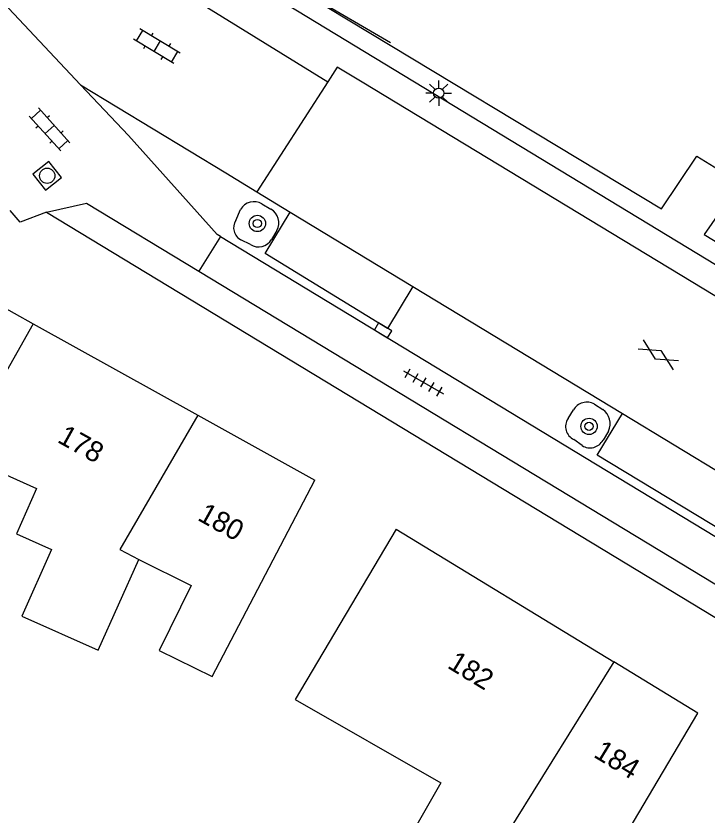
# Model space of a CAD drawing. Extents: x 136000 to 141014, y 402000 to 403500.
# Drawn here: x 138830.38 to 138864.21, y 402020.27 to 402059.39 of the extents above; entities that cross this region are included whole.
import ezdxf

# ---------------------------------------------------------------- set-up
doc = ezdxf.new("R2010")
doc.units = 0
for name, color, linetype in [('gg-afsc-hekwerk', 7, 'Continuous'), ('gg-anno-huisnummerreeks BGT', 7, 'Continuous'), ('gg-bbg-gedigitaliseerde bebouwing', 7, 'Continuous'), ('gg-bbg-hoofdgebouw', 7, 'Continuous'), ('gg-bbg-tussenscheiding', 7, 'Continuous'), ('gg-knt-verharding', 7, 'Continuous'), ('gg-knt-verharding nz', 7, 'Continuous'), ('gt-symb-boom', 7, 'Continuous'), ('gt-symb-gesloten verharding', 7, 'Continuous'), ('gt-symb-klinker verharding', 7, 'Continuous'), ('gt-symb-kolk', 7, 'Continuous'), ('gt-symb-lichtmast', 7, 'Continuous'), ('gt-symb-rioolschacht', 7, 'Continuous'), ('gt-symb-tegel verharding', 7, 'Continuous'), ('gx-grn-maaiveld', 7, 'Continuous')]:
    doc.layers.add(name, color=color, linetype=linetype)

# ---------------------------------------------------------------- blocks, each defined once
blk = doc.blocks.new('gt0-KL1')
at = {"layer": 'gt-symb-klinker verharding'}
for p, q in [((-0.5, 0.3), (-0.5, 0.45)), ((0.5, 0.3), (0.5, 0.45)), ((-1.15, 0.3), (1.15, 0.3)), ((-1, -0.3), (-1, 0.3)), ((0, -0.3), (0, 0.3)), ((1, -0.3), (1, 0.3)), ((-1.15, -0.3), (1.15, -0.3)), ((-0.5, -0.45), (-0.5, -0.3)), ((0.5, -0.45), (0.5, -0.3))]:
    blk.add_line(p, q, dxfattribs=at)
blk = doc.blocks.new('gt0-BOOM')
at = {"layer": 'gt-symb-boom'}
for radius in [0.4, 0.2]:
    blk.add_circle((0, 0), radius, dxfattribs=at)
blk = doc.blocks.new('gt0-LMAST')
at = {"layer": 'gt-symb-lichtmast'}
for p, q in [((-0.182, 0.173), (-0.447, 0.438)), ((-0.005, 0.246), (-0.005, 0.621)), ((0.172, 0.173), (0.437, 0.438)), ((-0.255, -0.004), (-0.63, -0.004)), ((-0.182, -0.181), (-0.447, -0.446)), ((-0.005, -0.254), (-0.005, -0.629)), ((0.437, -0.446), (0.172, -0.181)), ((0.245, -0.004), (0.62, -0.004))]:
    blk.add_line(p, q, dxfattribs=at)
blk.add_circle((-0.005, -0.004), 0.25, dxfattribs=at)
blk = doc.blocks.new('gt0-TEG1')
at = {"layer": 'gt-symb-tegel verharding'}
for p, q in [((-1.125, 0), (1.125, 0)), ((-0.9, -0.25), (-0.9, 0.25)), ((-0.45, -0.25), (-0.45, 0.25)), ((0, -0.25), (0, 0.25)), ((0.45, -0.25), (0.45, 0.25)), ((0.9, -0.25), (0.9, 0.25))]:
    blk.add_line(p, q, dxfattribs=at)
blk = doc.blocks.new('gt0-KOLK')
at = {"layer": 'gt-symb-kolk'}
blk.add_lwpolyline([(0, 0), (0.375, 0), (0.375, 0.4), (-0.375, 0.4), (-0.375, 0), (0, 0)], dxfattribs=at)
blk = doc.blocks.new('gt0-GESVH1')
at = {"layer": 'gt-symb-gesloten verharding'}
for p, q in [((-0.992, -0.261), (0.008, 0.239)), ((0.008, -0.261), (-0.992, 0.239)), ((0.008, 0.239), (1.008, -0.261)), ((1.008, 0.239), (0.008, -0.261))]:
    blk.add_line(p, q, dxfattribs=at)
blk = doc.blocks.new('gt0-RS')
at = {"layer": 'gt-symb-rioolschacht'}
blk.add_lwpolyline([(-0.5, -0.5), (0.5, -0.5), (0.5, 0.5), (-0.5, 0.5)], close=True, dxfattribs=at)
blk.add_circle((0, 0), 0.375, dxfattribs=at)

msp = doc.modelspace()

# ---------------------------------------------------------------- linework, layer by layer
at = {"layer": 'gg-afsc-hekwerk'}
for points in [[(138848.719, 402058.073), (138844.69, 402060.449), (138845.773, 402061.44), (138848.202, 402062.372), (138852.887, 402064.531), (138890.952, 402080.827), (138893.252, 402081.895)], [(138844.31, 402060.674), (138844.672, 402060.402), (138861.986, 402049.95), (138863.709, 402052.533), (138865.839, 402051.227), (138864.075, 402048.693), (138878.537, 402039.928), (138884.237, 402044.141)]]:
    msp.add_lwpolyline(points, dxfattribs=at)
at = {"layer": 'gg-bbg-gedigitaliseerde bebouwing'}
for p, q in [((138834.406, 402028.338), (138836.388, 402032.77)), ((138830.667, 402030.009), (138834.406, 402028.338))]:
    msp.add_line(p, q, dxfattribs=at)
for points in [[(138827.621, 402037.937), (138831.387, 402036.252), (138830.395, 402034.033), (138832.121, 402033.262), (138830.667, 402030.009)], [(138836.388, 402032.77), (138838.959, 402031.501), (138837.391, 402028.322), (138839.977, 402027.046), (138845.01, 402036.66)], [(138848.99, 402034.27), (138844.05, 402025.923), (138851.187, 402021.837), (138845.133, 402011.261), (138845.581, 402011.004), (138844.284, 402008.739)], [(138848.213, 402009.365), (138851.189, 402007.662), (138857.167, 402018.104), (138858.937, 402017.09), (138863.77, 402025.26)]]:
    msp.add_lwpolyline(points, dxfattribs=at)
at = {"layer": 'gg-bbg-hoofdgebouw'}
for p, q in [((138831.217, 402044.323), (138839.282, 402039.842)), ((138839.282, 402039.842), (138845.01, 402036.66)), ((138848.99, 402034.27), (138859.647, 402027.774)), ((138863.77, 402025.26), (138859.647, 402027.774))]:
    msp.add_line(p, q, dxfattribs=at)
msp.add_lwpolyline([(138825.35, 402046.4), (138827.479, 402046.4), (138831.217, 402044.323)], dxfattribs=at)
at = {"layer": 'gg-bbg-tussenscheiding'}
for p, q in [((138831.217, 402044.323), (138827.621, 402037.937)), ((138859.647, 402027.774), (138848.213, 402009.365))]:
    msp.add_line(p, q, dxfattribs=at)
msp.add_lwpolyline([(138839.282, 402039.842), (138835.463, 402033.273), (138836.388, 402032.77)], dxfattribs=at)
at = {"layer": 'gg-knt-verharding'}
for p, q in [((138833.543, 402056.015), (138835.883, 402053.533)), ((138833.543, 402056.015), (138840.653, 402051.703)), ((138845.65, 402056.171), (138842.176, 402050.779)), ((138880.52, 402036.02), (138847.327, 402056.156)), ((138840.653, 402051.703), (138842.176, 402050.779)), ((138842.176, 402050.779), (138843.805, 402049.791)), ((138842.42, 402050.19), (138842.856, 402049.936)), ((138831.877, 402049.78), (138914.009, 402000)), ((138841.134, 402049.379), (138841.367, 402049.919)), ((138843.805, 402049.791), (138849.815, 402046.147)), ((138843.153, 402048.894), (138842.894, 402048.447)), ((138840.388, 402048.594), (138839.327, 402046.893)), ((138840.388, 402048.594), (138920.537, 402000)), ((138841.853, 402048.198), (138841.392, 402048.427)), ((138839.327, 402046.893), (138916.698, 402000)), ((138849.815, 402046.147), (138860.076, 402039.925)), ((138858.698, 402040.38), (138859.119, 402040.128)), ((138857.407, 402039.675), (138857.667, 402040.099)), ((138860.076, 402039.925), (138869.1, 402034.452)), ((138859.386, 402039.064), (138859.12, 402038.624)), ((138858.093, 402038.355), (138857.691, 402038.655))]:
    msp.add_line(p, q, dxfattribs=at)
for points in [[(138878.273, 402039.366), (138876.63, 402039.92), (138841.258, 402061.409)], [(138847.327, 402056.156), (138846.108, 402056.889), (138845.65, 402056.171)], [(138840.388, 402048.594), (138840.23, 402048.69), (138835.883, 402053.533)], [(138831.877, 402049.78), (138833.838, 402050.22), (138839.327, 402046.893)], [(138831.877, 402049.78), (138830.589, 402049.29), (138830.087, 402049.867)]]:
    msp.add_lwpolyline(points, dxfattribs=at)
for centre, radius, start, end in [((138842.034, 402049.509), 0.783, 60.4369, 148.428), ((138842.457, 402049.259), 0.786, 332.3087, 59.5095), ((138841.707, 402049.023), 0.674, 148.1625, 242.1643), ((138842.249, 402048.844), 0.758, 238.5148, 328.3892), ((138858.323, 402039.724), 0.755, 60.2359, 150.2555), ((138858.609, 402039.435), 0.861, 334.4954, 53.6784), ((138857.977, 402039.284), 0.691, 145.5378, 245.58), ((138858.481, 402038.968), 0.726, 237.6834, 331.6719)]:
    msp.add_arc(centre, radius, start, end, dxfattribs=at)
at = {"layer": 'gg-knt-verharding nz'}
for points in [[(138849.815, 402046.147), (138848.568, 402044.092), (138842.573, 402047.76), (138843.805, 402049.791)], [(138869.1, 402034.452), (138867.871, 402032.425), (138858.839, 402037.886), (138860.076, 402039.925)]]:
    msp.add_lwpolyline(points, dxfattribs=at)
at = {"layer": 'gx-grn-maaiveld'}
for p, q in [((138834.695, 402062.929), (138845.65, 402056.171)), ((138829.262, 402060.556), (138833.543, 402056.015))]:
    msp.add_line(p, q, dxfattribs=at)

# ---------------------------------------------------------------- block references
at = {"layer": 'gt-symb-boom'}
for p in [(138842.198, 402049.23), (138858.437, 402039.297)]:
    msp.add_blockref('gt0-BOOM', p, dxfattribs=at)
at = {"layer": 'gt-symb-gesloten verharding', "rotation": -31.052160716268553}
msp.add_blockref('gt0-GESVH1', (138861.823, 402042.812), dxfattribs=at)
at = {"layer": 'gt-symb-klinker verharding'}
for p, rotation in [((138837.275, 402057.909), 148.74151469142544), ((138832.024, 402053.832), 132.20433768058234)]:
    msp.add_blockref('gt0-KL1', p, dxfattribs=dict(at, rotation=rotation))
at = {"layer": 'gt-symb-kolk', "rotation": -31.209490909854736}
msp.add_blockref('gt0-KOLK', (138848.247, 402043.83), dxfattribs=at)
at = {"layer": 'gt-symb-lichtmast'}
msp.add_blockref('gt0-LMAST', (138851.079, 402055.616), dxfattribs=at)
at = {"layer": 'gt-symb-rioolschacht', "rotation": -51.9039146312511}
msp.add_blockref('gt0-RS', (138831.905, 402051.566), dxfattribs=at)
at = {"layer": 'gt-symb-tegel verharding', "rotation": -30.000727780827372}
msp.add_blockref('gt0-TEG1', (138850.333, 402041.448), dxfattribs=at)

# ---------------------------------------------------------------- texts
at = {"layer": 'gg-anno-huisnummerreeks BGT'}
for s, rotation, p in [('178', 330.9, (138832.352, 402038.546)), ('180', 330.9, (138839.216, 402034.732)), ('182', 328.7, (138851.448, 402027.5)), ('184', 328.6, (138858.607, 402023.138))]:
    msp.add_text(s, height=1, rotation=rotation, dxfattribs=at).set_placement(p)

doc.saveas('drawing.dxf')
